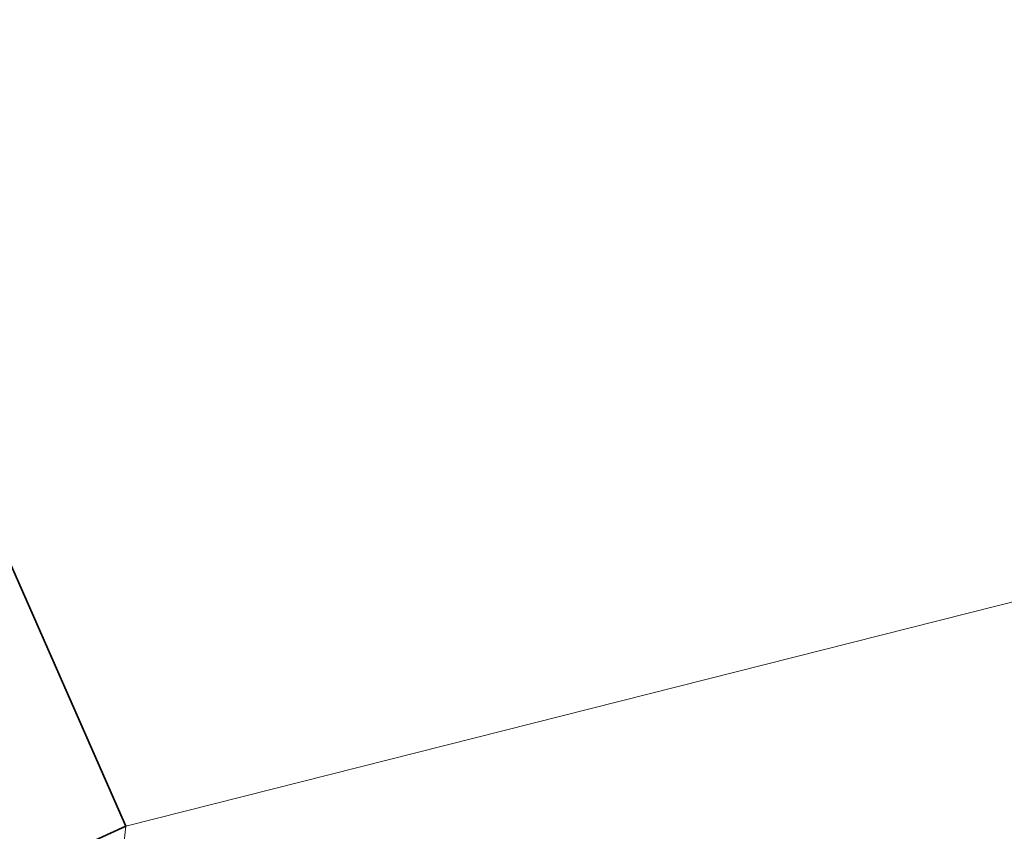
# Model space of a CAD drawing. Header units: metres. Extents: x 163628 to 167855, y 402678 to 405435.
# Tile 684 of 1056: x 165673.436 to 165673.751, y 404061.719 to 404061.979. Entities that reach past the tile are written whole.
import ezdxf

# ---------------------------------------------------------------- set-up
doc = ezdxf.new("R2010")
doc.units = ezdxf.units.M
for name, color, linetype, lineweight in [('X-CA190022.004-UO-BGT_Ondergrond$0$GE_203_VGOHaag_Lijn_GEM', 253, 'X-CA190022.004-UO-BGT_Ondergrond$0$Heg', 9), ('X-CA190022.004-UO-BGT_Ondergrond$0$GE_314_WGDRijbaanLokaleweg_Vlak_GEM', 253, 'Continuous', 9), ('X-CA190022.004-UO-BGT_Ondergrond$0$GE_367_OWGBerm_groenvoorziening_grasenk_GEM', 253, 'Continuous', 9), ('X-CA190022.004-UO-BGT_Ondergrond$0$GE_401_OTDErf_Vlak_GEM', 253, 'Continuous', 9), ('X-CA190022.004-UO-BGT_Ondergrond$0$GE_601_PNDgrondvlakpand_Vlak_MV_GEM', 34, 'Continuous', 35)]:
    doc.layers.add(name, color=color, linetype=linetype, lineweight=lineweight)
doc.layers.add('X-CA190022.004-UO-KL_Wenstracé_v0.3$0$N-WE-KL-TRACE_WENSTRACE-G 1.5m', color=24, linetype='Continuous', lineweight=35, transparency=0.6)
doc.linetypes.add('X-CA190022.004-UO-BGT_Ondergrond$0$Heg', pattern='A,5,-1.5,[2,dgnlstyle-meierijstad.shx,S=0.007937,R=45,X=0,Y=0],-1.5', length=8)

msp = doc.modelspace()

# ---------------------------------------------------------------- linework, layer by layer
at = {"layer": 'X-CA190022.004-UO-BGT_Ondergrond$0$GE_203_VGOHaag_Lijn_GEM'}
msp.add_line((165673.47, 404061.721), (165675.49, 404062.232), dxfattribs=at)
at = {"layer": 'X-CA190022.004-UO-BGT_Ondergrond$0$GE_314_WGDRijbaanLokaleweg_Vlak_GEM', "extrusion": (0, 0, -1)}
msp.add_arc((-165627.92041, 404108.72456), 72.11001, 211.3846885, 240.3008563, dxfattribs=at)
at = {"layer": 'X-CA190022.004-UO-BGT_Ondergrond$0$GE_367_OWGBerm_groenvoorziening_grasenk_GEM', "flags": 128}
msp.add_lwpolyline([(165673.76, 404058.297), (165673.162, 404058.916), (165673.47, 404061.721), (165675.49, 404062.232), (165678.625, 404065.645), (165687.112, 404077.838), (165687.51, 404077.564), (165688.537, 404076.998), (165688.891, 404076.238), (165688.5, 404075.671)], dxfattribs=at)
at = {"layer": 'X-CA190022.004-UO-BGT_Ondergrond$0$GE_367_OWGBerm_groenvoorziening_grasenk_GEM'}
msp.add_arc((165627.92041, 404108.72456), 72.11001, 299.6991437, 328.6153115, dxfattribs=at)
at = {"layer": 'X-CA190022.004-UO-BGT_Ondergrond$0$GE_401_OTDErf_Vlak_GEM', "flags": 128}
for points in [[(165635.179, 404146.297), (165637.57, 404146.318), (165641.584, 404147.558), (165647.324, 404146.126), (165656.801, 404140.148), (165663.93, 404135.385), (165673.338, 404128.988), (165683.152, 404122.466), (165691.368, 404116.357), (165696.473, 404112.562), (165706.407, 404105.135), (165698.15, 404093.343), (165697.473, 404092.383), (165696.151, 404090.507), (165692.497, 404085.324), (165690.571, 404082.473), (165689.927, 404081.692), (165689.57, 404081.743), (165686.77, 404078.073), (165687.112, 404077.838), (165678.625, 404065.645), (165675.49, 404062.232), (165673.47, 404061.721)], [(165654.73, 404074.15), (165660.27, 404076.67), (165661.73, 404073.54), (165664.42, 404074.811), (165668.98, 404076.861), (165671.4, 404071.501), (165669.48, 404070.631), (165671.76, 404065.481), (165673.13, 404066.081), (165674.07, 404065.751), (165674.97, 404063.731), (165674.58, 404062.831), (165673.25, 404062.221), (165673.47, 404061.721), (165669.413, 404059.878), (165668.188, 404059.322), (165659.93, 404055.571), (165657.86, 404060.121), (165655.74, 404064.81), (165655.13, 404066.16), (165656.224, 404066.655), (165654.58, 404070.27)], [(165673.47, 404061.721), (165673.162, 404058.916), (165662.756, 404053.989), (165660.944, 404053.174), (165655.118, 404050.373), (165653.304, 404049.501), (165653.528, 404048.693), (165642.372, 404043.59), (165641.896, 404043.139), (165638.322, 404041.281)]]:
    msp.add_lwpolyline(points, dxfattribs=at)
at = {"layer": 'X-CA190022.004-UO-BGT_Ondergrond$0$GE_601_PNDgrondvlakpand_Vlak_MV_GEM', "flags": 128}
msp.add_lwpolyline([(165664.42, 404074.811), (165668.98, 404076.861), (165671.4, 404071.501), (165669.48, 404070.631), (165671.76, 404065.481), (165673.13, 404066.081), (165674.07, 404065.751), (165674.97, 404063.731), (165674.58, 404062.831), (165673.25, 404062.221), (165673.47, 404061.721), (165669.413, 404059.878), (165666.36, 404066.69), (165665.79, 404066.43), (165665.39, 404067.33), (165664.56, 404066.96), (165664.04, 404068.11), (165664.14, 404068.15), (165661.73, 404073.54), (165664.42, 404074.811)], dxfattribs=at)
at = {"layer": 'X-CA190022.004-UO-KL_Wenstracé_v0.3$0$N-WE-KL-TRACE_WENSTRACE-G 1.5m', "lineweight": 18, "ltscale": 0.2, "const_width": 1.5}
msp.add_lwpolyline([(165576.11775, 404009.78617, 0.039739), (165596.16603, 404018.27493), (165667.34149, 404052.87532, 0.124118), (165678.24741, 404062.05122), (165690.19195, 404078.62901, -0.152208), (165708.4365, 404092.33628, -0.152208)], format="xyb", dxfattribs=at)

doc.saveas('drawing.dxf')
